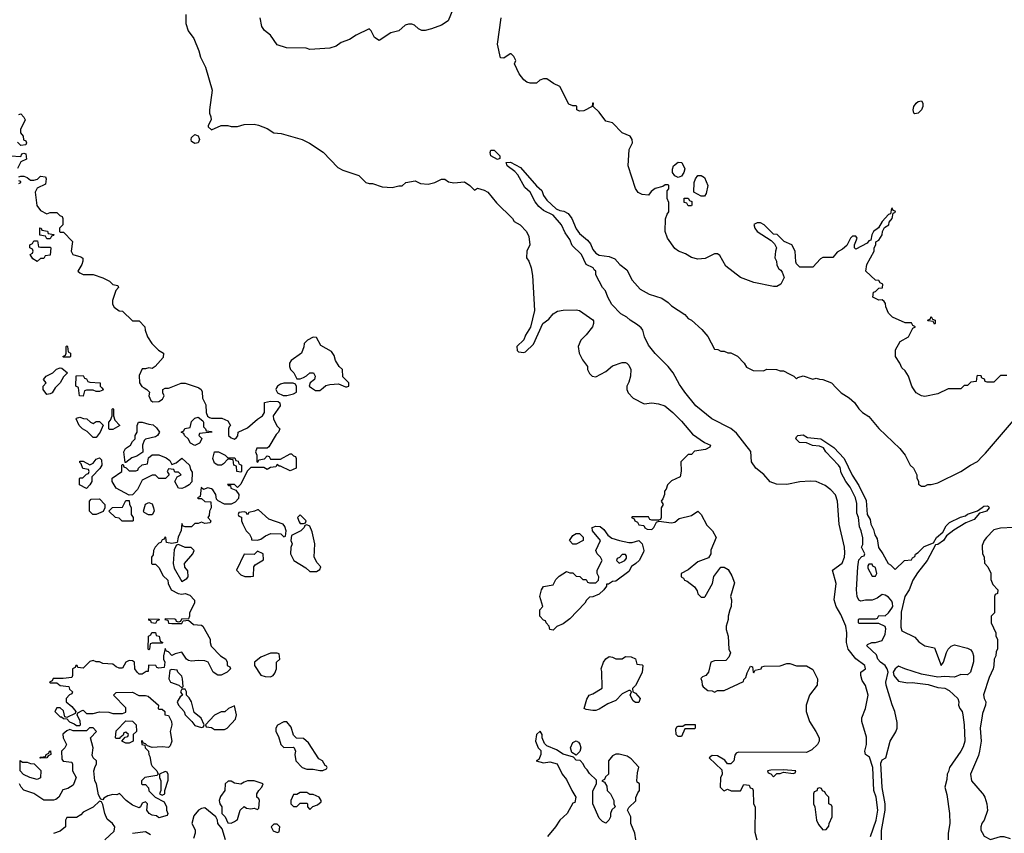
# Model space of a CAD drawing. Header units: inches. Extents: x 2380249 to 2585472, y 382747 to 546448.
# Tile 601 of 626: x 2494144 to 2500134, y 497290 to 502238. Entities that reach past the tile are written whole.
import ezdxf

# ---------------------------------------------------------------- set-up
doc = ezdxf.new("R2010")
doc.units = ezdxf.units.IN
doc.header["$MEASUREMENT"] = 0
for name, color, linetype in [('C4499', 7, 'Continuous'), ('C4590', 7, 'Continuous'), ('C5409', 7, 'Continuous'), ('C5500', 7, 'Continuous')]:
    doc.layers.add(name, color=color, linetype=linetype)

msp = doc.modelspace()

# ---------------------------------------------------------------- linework, layer by layer
at = {"layer": 'C4499', "color": 4}
for points, elevation in [([(2495233, 500000), (2495248, 499990), (2495254.6, 499974.6), (2495256.4, 499936.4), (2495276.4, 499896.4), (2495278, 499850), (2495287.3, 499827.3), (2495298, 499818), (2495310, 499815.3), (2495374.6, 499814.6), (2495410, 499798), (2495426, 499770), (2495418, 499762), (2495415.3, 499750), (2495415.3, 499710), (2495430, 499695.3), (2495450, 499688), (2495463.6, 499696.4), (2495471.6, 499708.4), (2495474, 499730), (2495530, 499755.3), (2495590, 499808.7), (2495622, 499830), (2495634, 499850), (2495634, 499910), (2495670, 499918), (2495716.4, 499916.4), (2495727.3, 499907.3), (2495728, 499890), (2495686, 499830), (2495688.7, 499808.7), (2495710, 499766), (2495726, 499750), (2495718, 499730), (2495704.7, 499715.3), (2495660.4, 499639.6), (2495650, 499632), (2495587.3, 499632.7), (2495578, 499610), (2495586, 499590), (2495586, 499550), (2495592.7, 499547.3), (2495598, 499562), (2495632.7, 499567.3), (2495650, 499586), (2495662, 499582), (2495670, 499566), (2495730, 499566), (2495790, 499598), (2495798, 499598), (2495810, 499586), (2495822, 499582), (2495826, 499570), (2495826, 499510), (2495790, 499494), (2495730, 499522), (2495722, 499522), (2495710, 499534), (2495702, 499518), (2495670, 499514), (2495650, 499502), (2495630, 499514), (2495550, 499514), (2495527.3, 499492.7), (2495490, 499414), (2495470, 499394), (2495451.6, 499411.6), (2495408.4, 499411.6), (2495414, 499406), (2495426, 499406), (2495428, 499390), (2495458, 499378), (2495478, 499350), (2495474.6, 499325.4), (2495455.3, 499304.7), (2495430, 499292), (2495390, 499292), (2495351.6, 499311.6), (2495342, 499322), (2495338, 499350), (2495318.8, 499378.8), (2495310, 499384.7), (2495288.7, 499391.3), (2495262, 499382), (2495247.3, 499392.7), (2495242, 499338), (2495226, 499330), (2495230, 499326), (2495250, 499326), (2495270, 499308.7), (2495306, 499306), (2495308, 499270), (2495298, 499250), (2495296.4, 499223.6), (2495288, 499210), (2495306, 499190), (2495302, 499178), (2495270, 499174), (2495250, 499182), (2495230, 499174), (2495210, 499174), (2495190, 499154), (2495150, 499154), (2495138, 499158), (2495130, 499174), (2495127.3, 499132.7), (2495108.4, 499091.6), (2495102, 499058), (2495070, 499052), (2495038, 499058), (2495034, 499090), (2495030, 499094), (2495022, 499078), (2495010, 499074), (2495002, 499058), (2494990, 499054), (2494968.9, 499031.1), (2494958, 499010), (2494956.4, 498983.6), (2494946, 498970), (2494946, 498930), (2494950, 498926), (2494970, 498926), (2494990, 498906), (2495016.4, 498856.4), (2495046, 498830), (2495048, 498810), (2495066, 498770), (2495108.9, 498748.9), (2495130, 498744), (2495150, 498748.7), (2495179, 498739), (2495207.3, 498707.3), (2495208, 498690), (2495178, 498630), (2495178, 498610), (2495170, 498594), (2495128.4, 498591.6), (2495122, 498578), (2495110, 498574), (2495098, 498578), (2495094, 498590), (2495087.3, 498592.7), (2495030, 498594), (2495026, 498590), (2495046, 498586), (2495050, 498568), (2495070, 498566), (2495130, 498566), (2495138, 498582), (2495170, 498586), (2495200.4, 498560.4), (2495250, 498555.3), (2495258, 498550), (2495302, 498470), (2495302, 498450), (2495309.1, 498429.1), (2495366, 498370), (2495398, 498350), (2495406, 498330), (2495406, 498310), (2495422, 498302), (2495426, 498290), (2495406, 498270), (2495370, 498252), (2495350, 498252), (2495322, 498270), (2495291.6, 498331.6), (2495270, 498338), (2495230, 498341), (2495190, 498336), (2495170, 498341), (2495158, 498350), (2495130, 498392), (2495090, 498382), (2495070, 498372), (2495050, 498394), (2495038, 498398), (2495030, 498414), (2495018, 498370), (2495018, 498350), (2495026, 498330), (2495022, 498298), (2494990, 498294), (2494978, 498298), (2494971.6, 498311.6), (2494928, 498312), (2494926, 498274), (2494914, 498274), (2494890, 498258), (2494870, 498258), (2494858, 498270), (2494844.7, 498290), (2494842, 498330), (2494830, 498338), (2494810, 498342), (2494789.1, 498330.9), (2494770, 498294), (2494750, 498294), (2494730, 498302), (2494710, 498318), (2494650, 498322), (2494630, 498332), (2494610, 498332), (2494590, 498342), (2494570, 498334), (2494530, 498294), (2494498, 498298), (2494494, 498310), (2494486, 498310), (2494482, 498298), (2494466, 498290), (2494466, 498250), (2494462, 498238), (2494408.4, 498231.6), (2494348, 498232), (2494342, 498218), (2494326, 498210), (2494330, 498206), (2494370, 498206), (2494390, 498188), (2494442, 498182), (2494447.3, 498167.3), (2494466, 498150), (2494462, 498138), (2494447.3, 498132.7), (2494426, 498110), (2494426, 498090), (2494460.4, 498060.4), (2494486, 498030), (2494482, 498018), (2494430, 497994), (2494418, 497998), (2494410, 498034), (2494390, 498054), (2494370, 498054), (2494358, 498030), (2494390, 497998), (2494398, 497998), (2494410, 497988), (2494430, 497986), (2494447.3, 497967.3), (2494476.4, 497956.4), (2494490, 497946), (2494510, 497946), (2494514, 497950), (2494511.6, 497971.6), (2494494, 498010), (2494498, 498022), (2494523.6, 498036.4), (2494530, 498038), (2494550, 498018), (2494590, 498018), (2494630, 498028), (2494687.3, 498027.3), (2494710, 498018), (2494770, 498018), (2494790, 498026), (2494790, 498054), (2494714, 498130), (2494730, 498146), (2494830, 498148), (2494869.1, 498129.1), (2494910, 498129), (2494924.7, 498124.7), (2494988, 498070), (2494986, 498050), (2494990, 498046), (2495010, 498046), (2495026, 498030), (2495026, 498010), (2495050, 498006), (2495068, 497970), (2495068.7, 497950), (2495059, 497910), (2495068.7, 497850), (2495059, 497821), (2495050, 497812), (2495010, 497816), (2494950, 497811.3), (2494922, 497822), (2494910, 497834), (2494898, 497838), (2494890, 497854), (2494886, 497850), (2494888, 497830), (2494906, 497826), (2494908, 497810), (2494928, 497790), (2494928.9, 497768.9), (2494936.4, 497756.4), (2494944, 497710), (2494950, 497698), (2494978, 497670), (2494986, 497650), (2494978, 497642), (2494906, 497630), (2494886, 497610), (2494886, 497590), (2494890, 497586), (2494910, 497586), (2494927.3, 497567.3), (2494928.7, 497548.7), (2494968.9, 497508.9), (2495022, 497482), (2495038, 497450), (2495038, 497430), (2495046, 497410), (2495042, 497398), (2494990, 497384.7), (2494975.3, 497395.3), (2494950, 497401), (2494932, 497410), (2494918, 497430), (2494922, 497470), (2494910, 497482), (2494890, 497474), (2494878, 497450), (2494870, 497444.7), (2494830, 497461), (2494792, 497490), (2494751.3, 497531.3), (2494735.3, 497524.7), (2494710, 497526), (2494681.2, 497518.8), (2494655.3, 497504.7), (2494650, 497494), (2494638, 497498), (2494623.6, 497523.6), (2494612, 497590), (2494602, 497610), (2494596, 497670), (2494602.8, 497697.2), (2494611.3, 497710), (2494612, 497730), (2494592, 497750), (2494585.4, 497765.4), (2494591.3, 497810), (2494574, 497870), (2494611.3, 497910), (2494590, 497932), (2494568.4, 497931.6), (2494550, 497914), (2494470, 497914), (2494450, 497922), (2494430, 497914), (2494407.3, 497892.7), (2494408, 497870), (2494428, 497830), (2494418, 497810), (2494398, 497790), (2494400.4, 497740.4), (2494408, 497728), (2494462, 497722), (2494466, 497710), (2494466, 497670), (2494488, 497630), (2494470, 497582), (2494436.5, 497563.5), (2494406.3, 497553.7), (2494382, 497510), (2494364.7, 497495.3), (2494350, 497491), (2494290, 497492), (2494230, 497531.3), (2494170, 497552), (2494152, 497570), (2494142, 497590)], 48), ([(2494359.4, 500000), (2494342, 499970), (2494330, 499962), (2494310, 499958), (2494286, 499990), (2494286, 500000)], 48), ([(2494643, 500000), (2494652, 499990), (2494650, 499986), (2494630, 499978), (2494610, 499978), (2494590, 499986), (2494550, 499986), (2494538, 499982), (2494530, 499948), (2494508, 499950), (2494502.2, 500000)], 48), ([(2494900.5, 500000), (2494918, 499990), (2494934, 499974), (2494929, 499950), (2494942, 499922), (2494954.6, 499914.6), (2494990, 499915.3), (2495012, 499930), (2495022, 499950), (2495014, 499970), (2495014, 499990), (2495030, 499998), (2495050, 499998), (2495055.3, 500000)], 48), ([(2495707, 500000), (2495702, 499990), (2495712, 499970), (2495747.3, 499952.7), (2495770, 499952), (2495810, 499962), (2495827.3, 499972.7), (2495827.3, 500000)], 48), ([(2495919.6, 500000), (2495943.8, 499983.8), (2495970, 499984), (2495990.4, 500000)], 48), ([(2497838, 500000), (2497838, 499990), (2497846, 499970), (2497876.4, 499936.4), (2497943.1, 499903.1), (2497990, 499908), (2498030, 499902), (2498068, 499890), (2498117.2, 499850), (2498170, 499797.2), (2498238, 499718), (2498310, 499666), (2498346, 499650), (2498342, 499638), (2498316.4, 499623.6), (2498250, 499614), (2498230, 499594), (2498210, 499594), (2498166, 499550), (2498167.3, 499492.7), (2498162, 499458), (2498110, 499434), (2498086, 499410), (2498076.4, 499383.6), (2498066, 499370), (2498066, 499350), (2498056.4, 499323.6), (2498046, 499310), (2498058, 499290), (2498046, 499270), (2498046, 499210), (2498042, 499198), (2498030, 499194), (2497990, 499194), (2497978, 499198), (2497970, 499214), (2497870, 499214), (2497866, 499210), (2497882, 499202), (2497886, 499190), (2497902, 499182), (2497910, 499166), (2497942, 499162), (2497947.3, 499147.3), (2497960.4, 499140.4), (2497990, 499138), (2498002, 499150), (2498018, 499182), (2498032, 499188), (2498110, 499179), (2498130, 499182), (2498156, 499204), (2498230, 499222.7), (2498270, 499248.7), (2498289.3, 499229.3), (2498324.7, 499164.7), (2498358, 499130), (2498382, 499090), (2498348.7, 499011.3), (2498348, 498990), (2498334.6, 498965.4), (2498270, 498942), (2498210, 498892), (2498168, 498870), (2498168.7, 498850), (2498182, 498842), (2498188.7, 498830), (2498204, 498824), (2498248.7, 498790), (2498264.7, 498764.7), (2498270, 498746), (2498290, 498726), (2498310, 498726), (2498314, 498730), (2498358, 498810), (2498367.1, 498852.9), (2498410, 498908), (2498430, 498908), (2498454.6, 498894.6), (2498476.5, 498856.5), (2498492.9, 498812.9), (2498469.1, 498730.9), (2498474, 498710), (2498473.2, 498670), (2498464, 498650), (2498454, 498610), (2498454, 498590), (2498442, 498550), (2498442, 498530), (2498454, 498490), (2498458, 498410), (2498467.3, 498387.3), (2498458, 498362), (2498439, 498341), (2498370, 498338.8), (2498348.7, 498330), (2498335.3, 498270), (2498318, 498250), (2498298, 498242), (2498288.4, 498231.6), (2498294.6, 498214.6), (2498295.3, 498190), (2498301.2, 498181.2), (2498330, 498158), (2498356.4, 498156.4), (2498370, 498148), (2498390, 498158), (2498430, 498158), (2498546.4, 498213.6), (2498550, 498226), (2498562, 498238), (2498570, 498266), (2498590, 498306), (2498602, 498302), (2498606, 498270), (2498610, 498266), (2498618, 498282), (2498654, 498290), (2498658, 498302), (2498672.7, 498307.3), (2498770, 498309), (2498810, 498322), (2498830, 498322), (2498870, 498308.7), (2498930, 498308), (2498970, 498286), (2498998, 498230), (2498995.3, 498190), (2498949.1, 498130.9), (2498928.7, 498070), (2498928.7, 498030), (2498948.7, 497970), (2498988, 497910), (2499008, 497870), (2499008, 497850), (2498998, 497830), (2498963.1, 497796.9), (2498930, 497782), (2498516.4, 497783.6), (2498503.1, 497776.9), (2498494.6, 497765.4), (2498488, 497730), (2498470, 497712), (2498450, 497712), (2498434.8, 497734.8), (2498390, 497761), (2498356.4, 497763.6), (2498338, 497750), (2498416.4, 497676.4), (2498418, 497650), (2498407.3, 497627.3), (2498406, 497570), (2498426, 497550), (2498430, 497548), (2498450, 497558), (2498472.7, 497547.3), (2498530, 497548), (2498550, 497586), (2498582, 497582), (2498587.3, 497567.3), (2498602, 497562), (2498606, 497550), (2498608, 497470), (2498618, 497450), (2498616.4, 497296.4), (2498628.7, 497250)], 44), ([(2499320.5, 497270), (2499354.8, 497370), (2499364.7, 497430), (2499353.7, 497510), (2499339.7, 497550), (2499333.7, 497690), (2499313.1, 497753.1), (2499289.2, 497770), (2499285.2, 497790), (2499295.1, 497830), (2499294.8, 497874.8), (2499266.6, 497970), (2499267.5, 497992.5), (2499289, 498050), (2499305.2, 498130), (2499289.5, 498189.5), (2499270, 498219), (2499260.7, 498250), (2499261.2, 498270), (2499288.9, 498291.1), (2499285.2, 498310), (2499230, 498351.1), (2499184.8, 498410), (2499174.8, 498450), (2499175.5, 498510), (2499170.9, 498550), (2499140.5, 498620.5), (2499111.3, 498670), (2499099.6, 498710), (2499111, 498810), (2499089, 498890), (2499146.9, 498933.1), (2499161, 498970), (2499164.4, 498995.6), (2499161.4, 499030), (2499129.8, 499170), (2499119.6, 499310), (2499108, 499348), (2499078.5, 499378.5), (2499044.6, 499404.6), (2498989.8, 499429.8), (2498952.5, 499432.5), (2498890, 499427.5), (2498810, 499411.1), (2498747.1, 499412.9), (2498710, 499428.2), (2498671.9, 499471.9), (2498622.9, 499510), (2498596, 499550), (2498592.7, 499612.7), (2498504, 499724), (2498471.3, 499751.3), (2498354, 499810), (2498257.2, 499890), (2498190, 499974), (2498172, 500000)], 36), ([(2499112, 500000), (2499142, 499970), (2499190, 499938), (2499222, 499910), (2499250, 499872), (2499272, 499850), (2499310, 499824.7), (2499370, 499751.3), (2499498, 499630), (2499531.3, 499590), (2499562, 499530), (2499582, 499510), (2499602, 499470), (2499602, 499450), (2499611.6, 499431.6), (2499612.7, 499412.7), (2499630, 499402), (2499650, 499402), (2499668.7, 499411.3), (2499690, 499411.3), (2499730, 499421), (2499869.4, 499490.6), (2499928.7, 499530), (2499970, 499551), (2500000, 499581.7)], 36), ([(2499876, 500000), (2499870, 499994), (2499792.7, 499992.7), (2499730, 499962), (2499650, 499946), (2499630, 499951.3), (2499598, 499970), (2499578, 500000)], 44), ([(2499387.8, 497250), (2499386.2, 497306.2), (2499408.7, 497430), (2499408.6, 497468.6), (2499391.5, 497568.5), (2499382.5, 497717.5), (2499390, 497736), (2499414, 497750), (2499439, 497850), (2499473.6, 497906.4), (2499482, 497930), (2499483.1, 497963.1), (2499469, 498030), (2499451.4, 498071.4), (2499415.3, 498190), (2499413.7, 498210), (2499426.9, 498270), (2499421.3, 498290), (2499409.8, 498309.8), (2499381.2, 498330), (2499364, 498350), (2499356, 498376), (2499298, 498430), (2499302, 498438), (2499328.9, 498451.1), (2499350, 498451.3), (2499390, 498462.8), (2499410, 498502), (2499412.9, 498532.9), (2499408.4, 498548.4), (2499370, 498566), (2499250, 498566), (2499247.3, 498572.7), (2499246, 498590), (2499250, 498594), (2499350, 498594), (2499362, 498598), (2499370, 498614), (2499410, 498612), (2499430, 498630.7), (2499450, 498658.8), (2499455.1, 498670), (2499454.7, 498690), (2499450, 498702.7), (2499430, 498726.6), (2499410, 498739), (2499390, 498742), (2499359.8, 498720.2), (2499330, 498708), (2499290, 498708), (2499262, 498702), (2499248.4, 498708.4), (2499239, 498730), (2499235.3, 498770), (2499242, 498910), (2499250, 498954), (2499267.3, 498972.7), (2499282, 498978), (2499286, 498990), (2499266, 499030), (2499274, 499046), (2499273.2, 499086.8), (2499264, 499130), (2499253.8, 499153.8), (2499246, 499210), (2499237.6, 499237.6), (2499236.3, 499296.3), (2499227.8, 499330), (2499196.1, 499396.1), (2499169.4, 499430), (2499142.4, 499482.4), (2499134.5, 499514.5), (2499126, 499530), (2499049.2, 499610), (2499033.6, 499633.6), (2499010, 499645.1), (2498967.7, 499647.7), (2498930, 499664.5), (2498887.2, 499667.2), (2498866, 499690), (2498870, 499702), (2498878, 499710), (2498910, 499713.1), (2498937.3, 499697.3), (2499018, 499690), (2499096, 499636), (2499160.7, 499570), (2499207.9, 499467.9), (2499250, 499404.7), (2499293.2, 499313.2), (2499300.7, 499230), (2499317.6, 499197.6), (2499323, 499170), (2499338, 499138), (2499346, 499106), (2499360.7, 499080.7), (2499368.7, 499028.7), (2499396, 498990), (2499426.8, 498930), (2499442, 498922), (2499470, 498894), (2499526, 498950), (2499570, 498954), (2499574.6, 498965.4), (2499590, 498974), (2499592.9, 498987.1), (2499610, 498998), (2499645.6, 499034.4), (2499703.1, 499056.9), (2499721.2, 499090), (2499759.1, 499120.9), (2499780.5, 499159.5), (2499800.5, 499179.5), (2499867.7, 499212.3), (2499898.3, 499221.7), (2499909.7, 499230.3), (2499970, 499250.6), (2500000, 499272)], 32), ([(2500000, 499241.9), (2499983.5, 499236.5), (2499950, 499199.5), (2499900.7, 499179.3), (2499826, 499134), (2499781.7, 499098.3), (2499764, 499070), (2499730, 499047), (2499715.3, 499044.7), (2499663.7, 498950), (2499605.4, 498874.6), (2499578, 498830), (2499554.9, 498770), (2499529.1, 498730.9), (2499506, 498634), (2499504.7, 498544.7), (2499510, 498522), (2499590, 498482), (2499614.8, 498454.8), (2499650, 498431), (2499710, 498418), (2499750, 498311.3), (2499764, 498330), (2499782.9, 498390), (2499793.3, 498410), (2499810, 498428.4), (2499830, 498435.3), (2499910, 498416.5), (2499930, 498406.4), (2499940.9, 498390), (2499946, 498370), (2499946.1, 498333.9), (2499928, 498270), (2499910, 498254), (2499870, 498255.1), (2499830, 498239.3), (2499770, 498244), (2499730, 498239.5), (2499630, 498257.6), (2499528.7, 498290), (2499490, 498307), (2499470.6, 498290), (2499457.3, 498270), (2499462.8, 498250), (2499490, 498215.5), (2499545.2, 498205.2), (2499572.5, 498207.5), (2499670, 498194.4), (2499730, 498177.1), (2499771.9, 498171.9), (2499799, 498159), (2499851.3, 498110), (2499858, 498090), (2499856, 498070), (2499862.8, 498050), (2499877.3, 498030), (2499882, 498010), (2499890.4, 497950.4), (2499893.7, 497850), (2499883.9, 497816.1), (2499870.4, 497790), (2499800.7, 497690), (2499794.8, 497665.2), (2499786, 497650), (2499783.6, 497616.4), (2499771.3, 497570), (2499785.2, 497525.2), (2499801, 497410), (2499802, 497350), (2499792.4, 497290), (2499793, 497250)], 32), ([(2500000, 499041.4), (2499999.6, 499040.4), (2500000, 499032)], 36), ([(2500000, 498005.4), (2499988, 497930), (2499994, 497850), (2499984, 497790), (2499976.7, 497763.3), (2499927.7, 497650), (2499934, 497610), (2500000, 497533.3)], 36), ([(2497892, 497250), (2497886, 497290), (2497862, 497350), (2497862, 497390), (2497842, 497430), (2497850, 497446), (2497891.6, 497488.4), (2497892.7, 497507.3), (2497903.6, 497536.4), (2497914, 497550), (2497914, 497590), (2497901, 497601), (2497898, 497610), (2497902, 497658), (2497911.6, 497691.6), (2497863.5, 497743.5), (2497838.8, 497758.8), (2497790, 497772), (2497770, 497771.3), (2497750, 497762), (2497726, 497730), (2497726, 497650), (2497707.3, 497632.7), (2497702, 497618), (2497686, 497610), (2497702, 497602), (2497716.4, 497576.4), (2497718, 497550), (2497738, 497530), (2497758, 497490), (2497758, 497470), (2497766, 497450), (2497747.3, 497432.7), (2497738, 497410), (2497738, 497390), (2497728, 497370), (2497710, 497352), (2497690, 497362), (2497670, 497382), (2497631.3, 497470), (2497631.6, 497548.4), (2497654, 497590), (2497652.7, 497612.7), (2497610, 497654), (2497596.9, 497676.9), (2497582, 497690), (2497572.7, 497712.7), (2497552.7, 497732.7), (2497530, 497734), (2497514, 497754), (2497450, 497771.3), (2497410, 497798), (2497350, 497822), (2497336.9, 497836.9), (2497322, 497870), (2497322, 497890), (2497311, 497911), (2497288.7, 497890), (2497282, 497850), (2497298, 497810), (2497314, 497794), (2497315.3, 497770), (2497302, 497738), (2497286, 497730), (2497330, 497718), (2497370, 497724), (2497413.2, 497713.2), (2497444, 497650), (2497470, 497618), (2497502, 497550), (2497528, 497510), (2497522, 497478), (2497510, 497474), (2497475.3, 497410), (2497429.4, 497370.6), (2497404, 497330), (2497354, 497270)], 44), ([(2494662, 497250), (2494718, 497302), (2494722, 497330), (2494708.7, 497350), (2494676.5, 497376.5), (2494661.2, 497410), (2494650, 497466), (2494642, 497482), (2494630, 497486), (2494590, 497448), (2494530, 497418), (2494516.9, 497403.1), (2494490, 497386), (2494430, 497386), (2494422, 497370), (2494422, 497330), (2494390, 497302), (2494350, 497288.7)], 48), ([(2495395.3, 497250), (2495376.4, 497316.4), (2495348.7, 497350), (2495348, 497370), (2495338, 497390), (2495270, 497444), (2495250, 497441.2), (2495231.3, 497430), (2495203.6, 497396.4), (2495192, 497350), (2495211.3, 497311.3), (2495211, 497290), (2495201, 497259)], 48), ([(2500000, 497353), (2499998, 497350), (2499992, 497330), (2499992, 497310), (2500000, 497294.3)], 36), ([(2494940.4, 497280.4), (2494910, 497298), (2494830, 497288.7)], 48)]:
    msp.add_lwpolyline(points, dxfattribs=dict(at, elevation=elevation))
for points, elevation in [([(2494690, 499746), (2494686, 499750), (2494686, 499790), (2494696.4, 499803.6), (2494706, 499830), (2494706, 499870), (2494710, 499874), (2494714, 499870), (2494714, 499830), (2494723.6, 499803.6), (2494754, 499770), (2494710, 499746)], 48), ([(2494590, 499782), (2494610, 499794), (2494630, 499794), (2494652.7, 499772.7), (2494634, 499730), (2494610, 499698), (2494590, 499698), (2494554.6, 499734.6), (2494526, 499750), (2494506, 499770), (2494488, 499810), (2494490, 499814), (2494510, 499822), (2494532.7, 499812.7), (2494551.6, 499811.6), (2494574, 499790)], 48), ([(2495210, 499648.7), (2495183.1, 499663.1), (2495168.4, 499688.4), (2495146, 499710), (2495142, 499722), (2495126, 499730), (2495142, 499738), (2495148.4, 499751.6), (2495182, 499758), (2495190, 499794), (2495210, 499814), (2495230, 499822), (2495258, 499798), (2495262, 499790), (2495262, 499762), (2495274, 499750), (2495278, 499738), (2495310, 499734), (2495312, 499730), (2495238, 499722), (2495234, 499710), (2495252, 499692), (2495251.6, 499688.4), (2495236.9, 499663.1)], 48), ([(2494786, 499546), (2494778, 499610), (2494788, 499630), (2494818, 499650), (2494830, 499674), (2494846, 499690), (2494846, 499710), (2494858, 499730), (2494858, 499770), (2494866, 499790), (2494888.4, 499791.6), (2494930, 499778), (2494955.3, 499775.3), (2494976.9, 499756.9), (2494994, 499730), (2494982, 499710), (2494970, 499702), (2494910, 499688), (2494901, 499679), (2494891.3, 499650), (2494892.7, 499607.3), (2494856, 499584), (2494826.4, 499573.6), (2494790, 499546)], 48), ([(2494550, 499388), (2494508, 499410), (2494507.3, 499447.3), (2494512, 499452), (2494528, 499452), (2494550, 499474), (2494562, 499478), (2494566, 499490), (2494562, 499502), (2494528.9, 499508.9), (2494518, 499538), (2494510, 499546), (2494510, 499554), (2494530, 499554), (2494570, 499532), (2494590, 499542), (2494610, 499564.7), (2494630, 499574), (2494642, 499562), (2494644.7, 499530), (2494631.1, 499508.9), (2494582, 499458), (2494582, 499430), (2494570.9, 499409.1)], 48), ([(2495070, 499534), (2495096.4, 499543.6), (2495130, 499572), (2495178, 499530), (2495183.6, 499503.6), (2495192.7, 499487.3), (2495192, 499428), (2495174, 499410), (2495150, 499395.3), (2495130, 499388), (2495109.3, 499389.3), (2495088, 499430), (2495102, 499458), (2495126, 499470), (2495110, 499486), (2495087.3, 499487.3), (2495082, 499502), (2495050, 499506), (2495042, 499490), (2495054, 499470), (2495031.6, 499448.4), (2494990, 499448.7), (2494970, 499468), (2494950, 499468), (2494890, 499438), (2494859.8, 499380.2), (2494830, 499348), (2494810, 499346), (2494730, 499388.7), (2494706, 499430), (2494706, 499450), (2494766, 499490), (2494766, 499530), (2494770, 499534), (2494774, 499534), (2494778, 499518), (2494792.7, 499512.7), (2494810, 499494), (2494850, 499494), (2494862, 499498), (2494866, 499510), (2494888.4, 499531.6), (2494922, 499538), (2494927.3, 499572.7), (2494950, 499592), (2494990, 499591.3), (2495034.4, 499574.4), (2495056.9, 499556.9)], 48), ([(2495490, 499486), (2495466, 499490), (2495462, 499522), (2495446, 499530), (2495442, 499562), (2495410, 499566), (2495383.6, 499536.4), (2495371.1, 499528.9), (2495350, 499529), (2495330, 499542), (2495319, 499570), (2495328.9, 499611.1), (2495354, 499610), (2495394, 499590), (2495410, 499574), (2495452.7, 499572.7), (2495458, 499558), (2495472.7, 499552.7), (2495478, 499538), (2495494, 499530), (2495494, 499490)], 48), ([(2494610, 499228.7), (2494589.2, 499229.2), (2494568.7, 499250), (2494568, 499310), (2494578, 499322), (2494630, 499324.7), (2494662, 499290), (2494662, 499270), (2494652.7, 499247.3)], 48), ([(2494830, 499188), (2494768.4, 499188.4), (2494750, 499206), (2494726, 499210), (2494686, 499250), (2494708.4, 499271.6), (2494770, 499274), (2494790, 499314), (2494810, 499314), (2494812.7, 499292.7), (2494822, 499270), (2494822, 499230), (2494834, 499210), (2494834, 499190)], 48), ([(2494928, 499228), (2494902, 499242), (2494898, 499250), (2494909.1, 499290.9), (2494930, 499302), (2494950, 499294), (2494958, 499270), (2494962, 499250), (2494950, 499228)], 48), ([(2495590, 499258), (2495571.6, 499248.4), (2495538, 499242), (2495530, 499226), (2495522, 499242), (2495510, 499246), (2495478, 499242), (2495474, 499230), (2495478, 499218), (2495492.7, 499212.7), (2495494, 499190), (2495502, 499170), (2495522, 499130), (2495542, 499110), (2495554, 499086), (2495554, 499074), (2495590, 499072), (2495610, 499078), (2495640.2, 499099.8), (2495672.7, 499112.7), (2495732, 499112), (2495750, 499094), (2495762, 499098), (2495766, 499130), (2495756.4, 499156.4), (2495746, 499170), (2495660.2, 499200.2), (2495596.4, 499256.4)], 48), ([(2495850, 499226), (2495834, 499210), (2495843.6, 499183.6), (2495850, 499174), (2495870, 499174), (2495882, 499178), (2495886, 499190)], 48), ([(2495890, 499166), (2495878, 499162), (2495874, 499150), (2495854, 499130), (2495798, 499102), (2495794, 499070), (2495802, 499050), (2495792.7, 499027.3), (2495792, 498990), (2495812, 498950), (2495885.4, 498905.4), (2495910, 498882), (2495950, 498882), (2495970, 498894), (2495975.3, 498910), (2495954.6, 498934.6), (2495935.3, 498970), (2495939, 499050), (2495924, 499124), (2495910, 499158)], 48), ([(2497850, 499058), (2497870, 499058), (2497911.3, 499071.3), (2497930.8, 499050.8), (2497942, 499010), (2497939.6, 499000.4), (2497912, 498950), (2497892, 498930), (2497866.4, 498913.6), (2497850, 498882), (2497770, 498824), (2497750, 498822), (2497726, 498806), (2497714, 498806), (2497714, 498794), (2497698, 498770), (2497670, 498744), (2497630, 498728), (2497610, 498726), (2497591.6, 498708.4), (2497582, 498690), (2497490, 498595.3), (2497450, 498564), (2497411.3, 498548.7), (2497390, 498526), (2497368.9, 498528.9), (2497366, 498550), (2497346, 498570), (2497342, 498582), (2497330, 498586), (2497308.7, 498610), (2497308, 498650), (2497326, 498670), (2497308.7, 498730), (2497318, 498770), (2497330, 498792), (2497390, 498802), (2497406, 498834), (2497425.6, 498854.4), (2497470, 498882), (2497490, 498874), (2497510, 498874), (2497530, 498854), (2497551.6, 498851.6), (2497570, 498834), (2497590, 498834), (2497598, 498818), (2497610, 498814), (2497650, 498814), (2497666, 498830), (2497668, 498850), (2497658, 498870), (2497658, 498890), (2497688, 498950), (2497678, 498970), (2497658, 498990), (2497648.7, 499010), (2497678, 499070), (2497628, 499130), (2497626, 499150), (2497650, 499158.8), (2497675.5, 499155.5), (2497698.5, 499138.5), (2497722.8, 499102.8), (2497746, 499086), (2497794, 499070)], 44), ([(2497508.4, 499048.4), (2497488.7, 499071.3), (2497510, 499102), (2497530, 499114), (2497550, 499114), (2497571.6, 499091.6), (2497572, 499070), (2497530, 499048.7)], 44), ([(2495110, 499046), (2495098, 499042), (2495083.6, 499016.4), (2495078, 498930), (2495083.5, 498903.5), (2495130, 498822), (2495160.4, 498839.6), (2495168, 498850), (2495167.3, 498887.3), (2495148.4, 498908.4), (2495146, 498930), (2495198, 498990), (2495206, 499010), (2495187.3, 499027.3), (2495150, 499028)], 48), ([(2495590, 499006), (2495570, 498986), (2495510, 498988), (2495462, 498890), (2495490, 498862), (2495512.7, 498852.7), (2495550, 498852), (2495566, 498854), (2495568, 498910), (2495576.4, 498923.6), (2495627.3, 498952.7), (2495626, 498990)], 48), ([(2497830, 498986), (2497810, 498986), (2497792.7, 498967.3), (2497778, 498962), (2497774, 498950), (2497790, 498934), (2497810, 498942), (2497826, 498950), (2497836.4, 498963.6), (2497836.4, 498976.4)], 44), ([(2499330, 498926), (2499310, 498926), (2499303.6, 498916.4), (2499303.6, 498903.6), (2499330, 498854), (2499350, 498854), (2499358, 498870), (2499350, 498906), (2499334.6, 498914.6)], 32), ([(2494970, 498566), (2494946, 498570), (2494942, 498582), (2494930, 498586), (2494930, 498594), (2494992.7, 498592.7), (2494990, 498586), (2494978, 498582)], 48), ([(2494930, 498406), (2494926, 498410), (2494928, 498490), (2494942, 498498), (2494948.4, 498511.6), (2494970, 498512), (2494974, 498494), (2494992, 498490), (2494998, 498458), (2495014, 498450), (2495010, 498446), (2494950, 498446), (2494938, 498442), (2494934, 498410)], 48), ([(2495710, 498386), (2495670, 498386), (2495610, 498362), (2495572, 498330), (2495572, 498310), (2495610, 498252), (2495636.4, 498243.6), (2495670, 498242), (2495686, 498250), (2495696.4, 498263.6), (2495706, 498290), (2495706, 498330), (2495726, 498350), (2495722, 498382)], 48), ([(2497890, 498086), (2497876.4, 498096.4), (2497858, 498130), (2497866, 498150), (2497858, 498158), (2497850, 498158), (2497810, 498138), (2497770, 498098), (2497722, 498078), (2497670, 498045.2), (2497650, 498037.2), (2497630, 498037.2), (2497590, 498042), (2497578, 498050), (2497593.6, 498106.4), (2497608, 498130), (2497630, 498138), (2497687.3, 498172.7), (2497686, 498274), (2497682, 498290), (2497695.3, 498330), (2497710, 498352), (2497730, 498364.7), (2497750, 498362), (2497770, 498352), (2497810, 498352), (2497830, 498364.7), (2497863.6, 498363.6), (2497890, 498352), (2497898, 498318), (2497930, 498314), (2497934, 498310), (2497931.6, 498268.4), (2497890.9, 498189.1), (2497872, 498170), (2497874, 498150), (2497890, 498142), (2497918, 498110), (2497910, 498086)], 44), ([(2495070, 498286), (2495058, 498282), (2495052, 498230), (2495062, 498210), (2495112, 498192), (2495130, 498174), (2495138, 498182), (2495135.3, 498230), (2495130, 498246), (2495106, 498270), (2495102, 498282)], 48), ([(2495150, 498166), (2495130, 498166), (2495122, 498150), (2495134, 498130), (2495119.6, 498120.4), (2495102, 498090), (2495111, 498070), (2495144.7, 498030), (2495151.3, 498010), (2495190.9, 497970.9), (2495210, 497944.7), (2495250, 497934), (2495262, 497938), (2495266, 497950), (2495248, 497990), (2495204.7, 498024.7), (2495189.1, 498089.1), (2495174.6, 498114.6), (2495158, 498130), (2495158, 498150)], 48), ([(2495450, 498066), (2495414, 498050), (2495391.6, 498028.4), (2495370, 498028), (2495330, 498008), (2495274, 497950), (2495278, 497938), (2495310, 497934), (2495330, 497922), (2495390, 497922), (2495406, 497930), (2495456.4, 497983.6), (2495462, 498010)], 48), ([(2494790, 497838), (2494766, 497850), (2494786, 497874), (2494802, 497878), (2494806, 497890), (2494790, 497906), (2494778, 497902), (2494774, 497886), (2494754, 497870), (2494754, 497866), (2494730, 497866), (2494726, 497870), (2494730, 497914), (2494790, 497974), (2494830, 497972), (2494852, 497950), (2494854, 497910), (2494834, 497890), (2494834, 497850), (2494830, 497848), (2494810, 497838)], 48), ([(2495770, 497968), (2495750, 497968), (2495711.6, 497948.4), (2495702, 497930), (2495702, 497910), (2495718, 497878), (2495732, 497830), (2495750, 497812), (2495810, 497814), (2495814, 497810), (2495822, 497790), (2495818, 497770), (2495824.7, 497730), (2495862, 497690), (2495890, 497681), (2495930, 497681), (2495970, 497672), (2495987.3, 497672.7), (2496010, 497682), (2496015.3, 497690), (2496010, 497698), (2496002, 497702), (2495986, 497730), (2495963.1, 497743.1), (2495900.4, 497840.4), (2495870, 497866), (2495828.4, 497868.4), (2495810, 497886), (2495796.5, 497936.5)], 48), ([(2498150, 497878), (2498138, 497890), (2498136.4, 497923.6), (2498142, 497938), (2498150, 497942), (2498178, 497942), (2498192, 497952), (2498252.7, 497952.7), (2498254, 497930), (2498250, 497926), (2498190, 497926), (2498170, 497878)], 44), ([(2497530, 497766), (2497502, 497782), (2497495.3, 497810), (2497510, 497842), (2497530, 497852), (2497543.6, 497843.6), (2497551.6, 497831.6), (2497558, 497810), (2497551.6, 497788.4)], 44), ([(2494270, 497746), (2494266, 497750), (2494270, 497754), (2494302, 497758), (2494306, 497770), (2494322, 497778), (2494326, 497790), (2494331.6, 497791.6), (2494334, 497770), (2494318, 497762), (2494310, 497748.7)], 48), ([(2494162, 497722), (2494190, 497722), (2494210, 497714), (2494232.7, 497712.7), (2494271.6, 497671.6), (2494270, 497628), (2494250, 497618), (2494206, 497630), (2494167.3, 497647.3), (2494146, 497670), (2494147.3, 497732.7)], 48), ([(2495030, 497666), (2494994, 497650), (2494994, 497630), (2495002, 497610), (2495002, 497550), (2494994, 497530), (2495010, 497522), (2495026, 497530), (2495026, 497550), (2495047.3, 497612.7), (2495047.3, 497647.3), (2495042, 497662)], 48), ([(2498790, 497675.3), (2498714.6, 497674.6), (2498694, 497670), (2498698, 497658), (2498712.7, 497652.7), (2498730, 497634), (2498750, 497654), (2498770, 497654), (2498790, 497662), (2498850, 497654), (2498862, 497658), (2498866, 497670)], 44), ([(2495550, 497609), (2495530, 497608.7), (2495510, 497602), (2495490, 497588.7), (2495450, 497595.3), (2495430, 497608), (2495412.7, 497607.3), (2495394, 497590), (2495391.3, 497550), (2495366.4, 497513.6), (2495358, 497490), (2495362, 497470), (2495374, 497450), (2495374, 497410), (2495394, 497390), (2495410, 497354), (2495430, 497352), (2495450, 497362), (2495470, 497374), (2495486, 497430), (2495510, 497454), (2495523.6, 497443.6), (2495550, 497438), (2495570, 497442), (2495590, 497434), (2495598, 497442), (2495602, 497490), (2495599, 497499), (2495586, 497510), (2495586, 497530), (2495598, 497550), (2495618, 497570), (2495626, 497590), (2495571.3, 497608.7)], 48), ([(2495890, 497538), (2495850, 497538), (2495830, 497526), (2495810, 497526), (2495794, 497490), (2495794, 497470), (2495810, 497454), (2495830, 497454), (2495850, 497474), (2495890, 497474), (2495894, 497470), (2495894, 497450), (2495910, 497434), (2495927.3, 497452.7), (2495956.4, 497463.6), (2495978, 497482), (2495978, 497490), (2495966, 497510), (2495930, 497526), (2495910, 497526)], 48), ([(2499010, 497566), (2498998, 497562), (2498992.7, 497547.3), (2498978, 497542), (2498974, 497530), (2498974, 497470), (2498982, 497450), (2498991.3, 497370), (2499003.5, 497343.5), (2499030, 497312), (2499050, 497314), (2499067.3, 497332.7), (2499068, 497350), (2499086, 497390), (2499086, 497450), (2499082, 497462), (2499066, 497470), (2499066, 497510), (2499047.3, 497527.3), (2499042, 497542), (2499027.3, 497547.3), (2499022, 497562)], 44), ([(2495710, 497346), (2495690, 497346), (2495674, 497330), (2495686, 497306), (2495710, 497294), (2495722, 497298), (2495726, 497330)], 48)]:
    msp.add_lwpolyline(points, close=True, dxfattribs=dict(at, elevation=elevation))
at = {"layer": 'C4590', "color": 4}
for points, elevation in [([(2495155.3, 502270), (2495154.6, 502214.6), (2495168.7, 502170), (2495204.1, 502124.1), (2495234, 502050), (2495244, 502010), (2495274, 501950), (2495315.3, 501810), (2495298, 501690), (2495298, 501670), (2495307.3, 501647.3), (2495308, 501630), (2495290, 501594), (2495290, 501586), (2495310, 501568.7), (2495370, 501595.3), (2495410, 501595.3), (2495430, 501588), (2495468.9, 501588.9), (2495510, 501601.2), (2495570, 501602.7), (2495597.5, 501597.5), (2495650, 501577.2), (2495689.6, 501549.6), (2495734.4, 501545.6), (2495862, 501510), (2495907.9, 501487.9), (2495990, 501432.3), (2496078.9, 501338.9), (2496110, 501322.7), (2496208, 501290), (2496249, 501249), (2496270, 501242), (2496290, 501242), (2496350, 501222), (2496410, 501218), (2496450, 501228), (2496470, 501228), (2496492.7, 501247.3), (2496550, 501258), (2496583.1, 501243.1), (2496630, 501238), (2496670, 501248.7), (2496710, 501268.7), (2496730, 501268.7), (2496753.2, 501253.2), (2496785.6, 501245.6), (2496850, 501251.8), (2496882, 501230), (2496910, 501202), (2496930, 501213.2), (2496970, 501201.6), (2496991.8, 501190), (2497044.6, 501124.6), (2497141.2, 501030), (2497152, 501012), (2497188, 500990), (2497228, 500950), (2497240.4, 500920.4), (2497248, 500870), (2497228.4, 500831.6), (2497228, 500790), (2497242, 500770), (2497255.3, 500730), (2497263.1, 500683.1), (2497275.1, 500470), (2497252.5, 500367.5), (2497220.7, 500319.3), (2497210, 500292), (2497169.2, 500250.8), (2497170, 500226), (2497178, 500218), (2497210, 500214), (2497221, 500219), (2497270, 500265.2), (2497326, 500390), (2497363, 500417), (2497390, 500448.7), (2497414.8, 500465.2), (2497450, 500472.7), (2497530, 500473.2), (2497549.1, 500469.1), (2497630, 500414), (2497634, 500406), (2497635.3, 500390), (2497628, 500370), (2497590, 500322), (2497558, 500290), (2497542, 500250), (2497548, 500210), (2497568, 500170), (2497598, 500130), (2497598, 500110), (2497610, 500086), (2497626, 500070), (2497650, 500066), (2497710, 500098), (2497750, 500133.2), (2497810, 500153.2), (2497830, 500154), (2497838, 500150), (2497850, 500138), (2497861.2, 500110), (2497859, 500070), (2497850, 500034), (2497838, 500010), (2497838, 500000)], 44), ([(2496784, 502310), (2496750, 502232), (2496710, 502204.7), (2496650, 502182), (2496610, 502172), (2496590, 502172), (2496570, 502182), (2496545.4, 502205.4), (2496530, 502212), (2496510, 502211.3), (2496490, 502204.7), (2496450, 502171.3), (2496402, 502158), (2496330, 502112), (2496302, 502130), (2496282, 502170), (2496270, 502182), (2496190, 502144.7), (2496150, 502118), (2496100.2, 502099.8), (2496070, 502078), (2496030, 502066), (2495910, 502058), (2495886, 502066), (2495767.3, 502067.3), (2495710, 502084.7), (2495670, 502144.7), (2495633.7, 502173.7), (2495618, 502198), (2495606.8, 502250)], 44), ([(2499578, 500000), (2499571.3, 500010), (2499550.9, 500070.9), (2499530, 500102), (2499510, 500122), (2499498, 500150), (2499472, 500190), (2499471.3, 500210), (2499472, 500230), (2499499.6, 500280.4), (2499551.1, 500308.9), (2499578, 500362), (2499594, 500370), (2499578, 500378), (2499570, 500394), (2499530, 500394), (2499454, 500430), (2499430, 500454), (2499412.7, 500492.7), (2499411.6, 500511.6), (2499403.6, 500523.6), (2499390, 500534), (2499370, 500532), (2499334, 500550), (2499338, 500582), (2499350, 500586), (2499370, 500606), (2499392.7, 500607.3), (2499394, 500630), (2499378, 500638), (2499371.6, 500651.6), (2499350, 500654), (2499292, 500710), (2499298, 500750), (2499342, 500830), (2499342, 500850), (2499351.6, 500868.4), (2499352.7, 500887.3), (2499370, 500898), (2499390.9, 500929.1), (2499392, 500950), (2499404.7, 500975.3), (2499432, 500990), (2499432.7, 501007.3), (2499452, 501030), (2499458, 501062), (2499471.6, 501068.4), (2499470, 501074), (2499458, 501078), (2499451.6, 501091.6), (2499448, 501090), (2499442, 501058), (2499430, 501054), (2499390, 501012), (2499368.4, 500971.6), (2499338, 500950), (2499328, 500930), (2499322, 500898), (2499310, 500894), (2499300.4, 500879.6), (2499230, 500842), (2499222, 500850), (2499222, 500870), (2499238, 500910), (2499230, 500922), (2499210, 500922), (2499198, 500910), (2499175.3, 500864.7), (2499150, 500842), (2499116.4, 500823.6), (2499090, 500792), (2499030, 500792), (2499016.4, 500783.6), (2498970, 500734), (2498890, 500734), (2498870, 500754), (2498865.4, 500765.4), (2498862, 500830), (2498842, 500870), (2498794, 500890), (2498751.6, 500931.6), (2498730, 500934), (2498674, 500990), (2498650, 501002), (2498630, 501002), (2498610, 500992), (2498615.3, 500970), (2498629.5, 500949.5), (2498715.3, 500895.3), (2498735.3, 500875.3), (2498748.7, 500850), (2498742, 500830), (2498738, 500790), (2498748, 500770), (2498750, 500746), (2498763.1, 500723.1), (2498775.3, 500715.3), (2498783.1, 500703.1), (2498795.3, 500670), (2498775.3, 500630), (2498750, 500616), (2498730, 500616), (2498610, 500641), (2498530, 500671.3), (2498439.8, 500739.8), (2498403.6, 500803.6), (2498390, 500814), (2498370, 500814), (2498314.6, 500785.4), (2498270, 500781), (2498230, 500791.3), (2498194.4, 500814.4), (2498152, 500830), (2498130, 500846), (2498084.7, 500910), (2498071.3, 500950), (2498072.7, 501027.3), (2498083.6, 501056.4), (2498094, 501070), (2498092.7, 501127.3), (2498082, 501150), (2498082, 501198), (2498094, 501210), (2498094, 501230), (2498090, 501234), (2498070, 501234), (2498056.4, 501223.6), (2498010, 501210.8), (2497986.6, 501193.4), (2497970, 501171.3), (2497930, 501176), (2497907.5, 501187.5), (2497890.9, 501210.9), (2497846, 501350), (2497852, 501450), (2497871.3, 501490), (2497871, 501510), (2497858, 501530), (2497810, 501551), (2497750, 501610.8), (2497710, 501621), (2497670, 501676), (2497632, 501710), (2497634, 501730), (2497628.7, 501730), (2497626, 501710), (2497576.4, 501683.6), (2497550, 501682), (2497534, 501690), (2497534, 501710), (2497530, 501714), (2497510, 501714), (2497485.4, 501725.4), (2497430, 501831.3), (2497392, 501850), (2497350, 501878), (2497330, 501878), (2497308.4, 501871.6), (2497287.3, 501852.7), (2497250, 501852), (2497230, 501858), (2497210, 501872), (2497182, 501910), (2497154, 501970), (2497162, 501990), (2497150, 502014), (2497134, 502030), (2497128, 502030), (2497090, 502004), (2497070, 502006), (2497050.4, 502090), (2497074, 502250)], 44), ([(2494138, 501662), (2494150, 501666), (2494170, 501646), (2494178, 501630), (2494148.4, 501571.6), (2494148, 501550), (2494166, 501530), (2494167.3, 501507.3), (2494182, 501502), (2494186, 501490), (2494182, 501478), (2494150, 501474), (2494130, 501494)], 48), ([(2494088, 501410), (2494150, 501406), (2494158, 501422), (2494170, 501426), (2494182, 501422), (2494186, 501390), (2494150, 501374), (2494130, 501334)], 48), ([(2498172, 500000), (2498158.9, 500018.9), (2498119, 500090), (2498089, 500130), (2498010, 500209), (2497970, 500259), (2497945.2, 500310), (2497935.3, 500350), (2497924.7, 500364.7), (2497903.1, 500383.1), (2497858, 500410), (2497838, 500430), (2497802, 500450), (2497747.2, 500507.2), (2497722, 500550), (2497708, 500590), (2497688.7, 500610), (2497650, 500686), (2497648, 500710), (2497638, 500718), (2497633.2, 500730), (2497589.4, 500749.4), (2497561.6, 500810), (2497505.4, 500865.4), (2497490, 500901.2), (2497462.2, 500942.3), (2497439.5, 500990), (2497390, 501049.3), (2497330, 501078.7), (2497301.4, 501101.4), (2497279.7, 501130), (2497250, 501189.3), (2497217.5, 501217.5), (2497174, 501294), (2497156.1, 501316.1), (2497109.7, 501349.7), (2497104, 501370), (2497130, 501372.2), (2497190, 501339.3), (2497287.8, 501227.7), (2497320.4, 501200.4), (2497330.4, 501170), (2497350, 501140.4), (2497408.2, 501088.2), (2497430, 501078), (2497454.2, 501074.2), (2497479.9, 501059.9), (2497503, 501030), (2497530, 500966.8), (2497550, 500938.8), (2497598, 500898), (2497615.9, 500875.9), (2497630, 500841), (2497650, 500818.8), (2497670, 500805.5), (2497730, 500798.8), (2497763.8, 500783.8), (2497796, 500750), (2497837.3, 500717.3), (2497870, 500654), (2497919.6, 500599.6), (2497974, 500570), (2498050, 500544.7), (2498090, 500518), (2498110, 500498), (2498190, 500444.7), (2498210, 500422), (2498232, 500410), (2498294.4, 500354.4), (2498330.9, 500310.9), (2498370, 500234), (2498391.6, 500231.6), (2498410, 500222), (2498430, 500222), (2498452.7, 500212.7), (2498470, 500212), (2498510, 500192), (2498552, 500150), (2498565.4, 500125.4), (2498605.4, 500105.4), (2498670, 500102), (2498690, 500112), (2498748.4, 500111.6), (2498770, 500102), (2498790, 500102), (2498825.4, 500085.4), (2498854, 500070), (2498870, 500054), (2498878, 500062), (2498910, 500072), (2498970, 500052), (2498990, 500058), (2499010, 500051.3), (2499030, 500051), (2499082, 500030), (2499112, 500000)], 36), ([(2494138, 501282), (2494150, 501286), (2494170, 501286), (2494190, 501278), (2494210, 501262), (2494230, 501262), (2494251.6, 501268.4), (2494270, 501286), (2494302, 501282), (2494306, 501270), (2494302, 501238), (2494250, 501214), (2494238, 501190), (2494248.4, 501108.4), (2494270, 501078), (2494310, 501058), (2494330, 501066), (2494370, 501066), (2494387.3, 501047.3), (2494402, 501042), (2494406, 501030), (2494406, 500990), (2494386, 500970), (2494386, 500950), (2494390, 500946), (2494410, 500946), (2494466, 500890), (2494458, 500830), (2494468, 500810), (2494516.4, 500796.4), (2494527.3, 500787.3), (2494528, 500770), (2494522, 500750), (2494498, 500710), (2494510, 500698), (2494530, 500688.7), (2494590, 500688.7), (2494650, 500668.7), (2494690, 500648), (2494710, 500628), (2494742, 500622), (2494746, 500610), (2494728.7, 500591.3), (2494709, 500530), (2494708.9, 500508.9), (2494718, 500490), (2494748.4, 500468.4), (2494770, 500466), (2494830, 500406), (2494870, 500406), (2494906, 500370), (2494908, 500350), (2494922, 500310), (2494948, 500270), (2494988.9, 500228.9), (2495018, 500210), (2495016.4, 500183.6), (2494968, 500130), (2494950, 500118), (2494930, 500122), (2494910, 500114), (2494890, 500114), (2494870, 500074), (2494872.7, 500030), (2494887.5, 500007.5), (2494900.5, 500000)], 48), ([(2494138, 501242), (2494151.6, 501248.4), (2494150, 501254), (2494138, 501258)], 48), ([(2495990.4, 500000), (2496007, 500013), (2496030, 500020.7), (2496083.6, 500023.6), (2496125.4, 500005.4), (2496134.6, 500005.4), (2496146, 500010), (2496146, 500030), (2496110, 500066), (2496108, 500110), (2496088, 500130), (2496064.7, 500164.7), (2496056.4, 500196.4), (2496040.4, 500220.4), (2495976.4, 500256.4), (2495950, 500306), (2495930, 500308), (2495894, 500290), (2495874, 500270), (2495871.6, 500248.4), (2495858, 500210), (2495795.3, 500164.7), (2495786, 500150), (2495784.7, 500130), (2495791.1, 500111.1), (2495812, 500090), (2495830, 500054), (2495850, 500054), (2495870, 500062), (2495888.4, 500071.6), (2495908.4, 500091.6), (2495932, 500090), (2495942, 500070), (2495938, 500050), (2495911.3, 500030), (2495904.7, 500010), (2495919.6, 500000)], 48), ([(2494286, 500000), (2494286, 500010), (2494306, 500030), (2494288, 500050), (2494306, 500070), (2494346, 500090), (2494367.3, 500112.7), (2494390, 500122), (2494399.6, 500119.6), (2494434, 500090), (2494410, 500066), (2494391.1, 500028.9), (2494359.6, 500000.4), (2494359.4, 500000)], 48), ([(2494502.2, 500000), (2494502, 500002), (2494486, 500010), (2494487.3, 500072.7), (2494530, 500074), (2494538, 500058), (2494550, 500054), (2494558, 500038), (2494570, 500034), (2494634, 500030), (2494634, 500010), (2494643, 500000)], 48), ([(2500000, 500057.3), (2499998, 500058), (2499992.7, 500072.7), (2499970, 500074), (2499966, 500070), (2499962, 500038), (2499930, 500034), (2499910, 500014), (2499890, 500014), (2499876, 500000)], 44), ([(2495055.3, 500000), (2495127.3, 500027.3), (2495150, 500028), (2495230, 500002), (2495233, 500000)], 48), ([(2495827.3, 500000), (2495827.3, 500007.3), (2495822, 500022), (2495807.3, 500027.3), (2495750, 500028), (2495730, 500022), (2495712, 500010), (2495707, 500000)], 48)]:
    msp.add_lwpolyline(points, dxfattribs=dict(at, elevation=elevation))
for points, elevation in [([(2499590, 501665.2), (2499584, 501670), (2499579.3, 501690), (2499584.5, 501710), (2499597.2, 501730), (2499610, 501740.7), (2499630, 501744.7), (2499638.8, 501730), (2499638.8, 501710), (2499631, 501690), (2499610, 501669.2)], 44), ([(2495210, 501485.2), (2495190, 501498), (2495186.6, 501510), (2495190, 501522), (2495210, 501541), (2495230, 501532), (2495236.8, 501516.8), (2495238.8, 501510), (2495230, 501489)], 44), ([(2497050, 501387.8), (2497009.9, 501409.9), (2497005.6, 501430), (2497010, 501444), (2497030, 501444.9), (2497064.9, 501410), (2497065.4, 501394.6)], 36), ([(2498150, 501278), (2498128.7, 501288.7), (2498115.3, 501310), (2498115.3, 501330), (2498122, 501350), (2498150, 501371.3), (2498172, 501370), (2498191.1, 501331.1), (2498184.7, 501310), (2498170, 501286)], 44), ([(2498290, 501166), (2498246, 501190), (2498247.3, 501247.3), (2498255.3, 501270), (2498270, 501291.3), (2498290, 501291.3), (2498310, 501278), (2498331.3, 501230), (2498319.6, 501180.4), (2498310, 501166)], 44), ([(2498210, 501106), (2498202, 501122), (2498187.3, 501127.3), (2498187.3, 501152.7), (2498210, 501154), (2498218, 501138), (2498232.7, 501132.7), (2498234, 501110), (2498230, 501106)], 44), ([(2494310, 500906), (2494302, 500922), (2494267.3, 500927.3), (2494267.3, 500972.7), (2494274, 500970), (2494278, 500958), (2494312.7, 500952.7), (2494318, 500938), (2494352.7, 500932.7), (2494350, 500926), (2494338, 500922), (2494330, 500906)], 48), ([(2494270, 500854), (2494330, 500854), (2494334, 500850), (2494330, 500806), (2494298, 500802), (2494290, 500786), (2494270, 500786), (2494250, 500768), (2494223.1, 500783.1), (2494208, 500810), (2494222, 500818), (2494226, 500830), (2494222, 500842), (2494206, 500850), (2494206, 500870), (2494222, 500878), (2494230, 500894), (2494252.7, 500892.7), (2494258, 500858)], 48), ([(2499710, 500386), (2499702, 500402), (2499670, 500406), (2499666, 500410), (2499682, 500418), (2499690, 500434), (2499698, 500418), (2499714, 500410), (2499714, 500390)], 44), ([(2494410, 500186), (2494406, 500190), (2494422, 500198), (2494426, 500210), (2494426, 500250), (2494430, 500254), (2494434, 500250), (2494438, 500218), (2494454, 500210), (2494454, 500190), (2494450, 500186)], 48)]:
    msp.add_lwpolyline(points, close=True, dxfattribs=dict(at, elevation=elevation))
at = {"layer": 'C5409', "color": 4}
for points, elevation in [([(2500582.2, 500000), (2500572, 499930), (2500535.6, 499824.4), (2500510, 499702), (2500456, 499530), (2500425.8, 499454.2), (2500413.8, 499390), (2500404.6, 499370), (2500357.1, 499302.9), (2500330, 499249.6), (2500286.1, 499193.9), (2500266.1, 499173.9), (2500250, 499165.3), (2500189.7, 499149.7), (2500110, 499146), (2500070, 499135.1), (2500026, 499090), (2500011.3, 499070), (2500000, 499041.4)], 36), ([(2500000, 499581.7), (2500018.9, 499601.1), (2500190, 499801), (2500301.5, 499898.5), (2500338.3, 499961.7), (2500351.6, 500000)], 36), ([(2500000, 499272), (2500010, 499279.1), (2500030, 499281), (2500037.3, 499277.3), (2500041, 499270), (2500024.7, 499250), (2500000, 499241.9)], 32), ([(2500000, 499032), (2500002, 498990), (2500011.1, 498971.1), (2500012.7, 498932.7), (2500034, 498910), (2500051.6, 498871.6), (2500052.7, 498832.7), (2500063.6, 498803.6), (2500094, 498770), (2500091.6, 498748.4), (2500078, 498742), (2500074, 498730), (2500074, 498630), (2500054, 498610), (2500054, 498570), (2500082, 498510), (2500082, 498490), (2500092, 498470), (2500092, 498410), (2500083.6, 498396.4), (2500082, 498370), (2500071.6, 498348.4), (2500071.1, 498311.1), (2500066, 498290), (2500041.4, 498238.6), (2500007.1, 498132.9), (2500011, 498110), (2500020.7, 498090), (2500019.1, 498070), (2500002, 498018), (2500000, 498005.4)], 36), ([(2500000, 497533.3), (2500002.8, 497530), (2500014.8, 497510), (2500026.8, 497470), (2500030.9, 497429.1), (2500011.3, 497370), (2500000, 497353)], 36), ([(2500000, 497294.3), (2500011.6, 497271.6), (2500050, 497252), (2500110, 497271.3), (2500131.1, 497271.1), (2500170, 497258)], 36)]:
    msp.add_lwpolyline(points, dxfattribs=dict(at, elevation=elevation))
at = {"layer": 'C5500', "color": 4, "elevation": 44}
msp.add_lwpolyline([(2500150, 500074), (2500110, 500074), (2500070, 500034), (2500030, 500034), (2500018, 500038), (2500012.7, 500052.7), (2500000, 500057.3)], dxfattribs=at)

doc.saveas('drawing.dxf')
